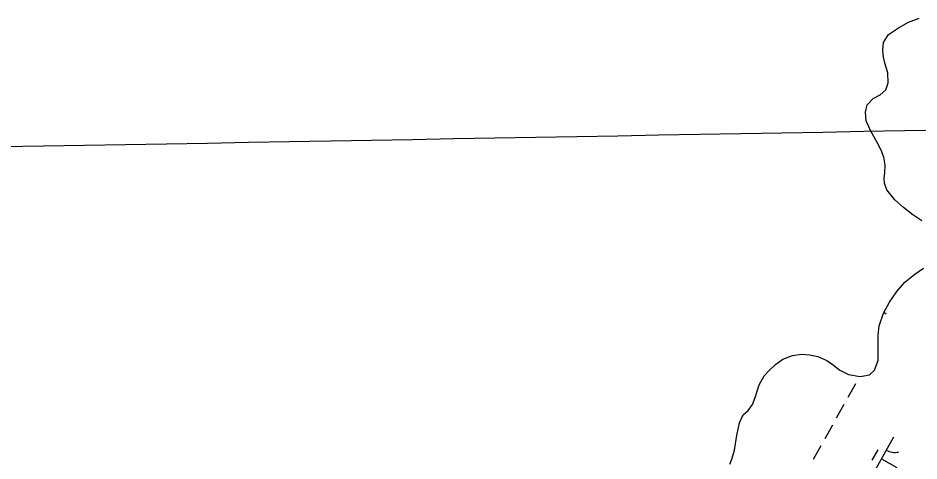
# Model space of a CAD drawing. Extents: x 3923531 to 3943530, y 207391 to 229799.
# Drawn here: x 3932574 to 3933488, y 211567 to 212016 of the extents above; entities that cross this region are included whole.
import ezdxf

# ---------------------------------------------------------------- set-up
doc = ezdxf.new("R2010")
doc.units = 0
for name, color, linetype in [('V-GRID-MAJR', 7, 'Continuous'), ('V-TOPO-SHOR', 7, 'Continuous'), ('V-WETL-SWMP', 7, 'Continuous')]:
    doc.layers.add(name, color=color, linetype=linetype)

msp = doc.modelspace()

# ---------------------------------------------------------------- linework, layer by layer
at = {"layer": 'V-GRID-MAJR'}
msp.add_spline([(3927752.53, 211800.17), (3930436.78, 211847.72), (3935760.83, 211942.59), (3936382.68, 211953.73)], degree=3, dxfattribs=at)
at = {"layer": 'V-TOPO-SHOR'}
for points in [[(3933490.69, 211810.28), (3933481.3, 211816.35), (3933471.77, 211823.73), (3933462.98, 211831.54), (3933454.94, 211841.67), (3933452.55, 211848.54), (3933452.45, 211853.2), (3933452.95, 211859.16), (3933453.18, 211866.58), (3933451.96, 211874.74), (3933449.27, 211881.76), (3933445.14, 211889.66), (3933438.29, 211901.96), (3933434.17, 211911.47), (3933433.25, 211920.5), (3933435.23, 211927.9), (3933441.12, 211934.1), (3933448.29, 211938.09), (3933453.88, 211943.13), (3933456.43, 211950.23), (3933455.96, 211960.28), (3933453.29, 211969.04), (3933451.62, 211976.19), (3933450.83, 211983.18), (3933451.78, 211991.03), (3933456.82, 211999.13), (3933466.94, 212006), (3933476.9, 212011.57), (3933487.86, 212015.82)], [(3933473.44, 211747.89), (3933483.32, 211756.17), (3933492.32, 211762.2)], [(3933295.83, 211563.61), (3933297.71, 211568.75), (3933300.61, 211577.86), (3933302.71, 211592.58), (3933305.43, 211605.35), (3933309.18, 211613.38), (3933314.39, 211618.06), (3933318.65, 211623.93), (3933321.53, 211631), (3933325.54, 211643.97), (3933330.59, 211653.06), (3933335.82, 211658.6), (3933342.23, 211664.55), (3933349.5, 211669.85), (3933359.22, 211673.72), (3933368.38, 211674.92), (3933376.55, 211674.5), (3933384.93, 211672.69), (3933394.14, 211668.71), (3933400.86, 211663.9), (3933407.47, 211658.67), (3933416.03, 211654.27), (3933428.06, 211652.42), (3933437.33, 211654.25), (3933442.66, 211658.93), (3933446.1, 211668.46), (3933446.26, 211683.1), (3933446.38, 211694.39), (3933447.35, 211703.85), (3933451.47, 211716.61), (3933457.62, 211727.83), (3933465.16, 211738.51), (3933473.44, 211747.89)]]:
    msp.add_lwpolyline(points, dxfattribs=at)
at = {"layer": 'V-WETL-SWMP'}
for p, q in [((3933451.95, 211717.49), (3933454.51, 211716.06)), ((3933423.25, 211644.99), (3933415.44, 211631.02)), ((3933411.54, 211624.04), (3933403.74, 211610.07)), ((3933399.84, 211603.08), (3933392.03, 211589.12)), ((3933461.8, 211590.89), (3933437.41, 211547.24)), ((3933388.13, 211582.13), (3933380.33, 211568.16)), ((3933445.79, 211578.07), (3933439.94, 211567.59)), ((3933449.6, 211569.07), (3933465.32, 211560.29))]:
    msp.add_line(p, q, dxfattribs=at)
for points in [[(3933490.69, 211810.28), (3933481.3, 211816.35), (3933471.77, 211823.73), (3933462.98, 211831.54), (3933454.94, 211841.67), (3933452.54, 211848.54), (3933452.45, 211853.2), (3933452.95, 211859.16), (3933453.18, 211866.58), (3933451.96, 211874.74), (3933449.27, 211881.76), (3933445.14, 211889.66), (3933438.29, 211901.96), (3933434.17, 211911.47), (3933433.25, 211920.5), (3933435.23, 211927.9), (3933441.12, 211934.1), (3933448.29, 211938.09), (3933453.88, 211943.13), (3933456.43, 211950.23), (3933455.96, 211960.28), (3933453.29, 211969.04), (3933451.62, 211976.19), (3933450.83, 211983.18), (3933451.78, 211991.03), (3933456.82, 211999.13), (3933466.94, 212006), (3933476.9, 212011.57), (3933487.86, 212015.82)], [(3933473.44, 211747.89), (3933483.32, 211756.17), (3933492.31, 211762.2)], [(3933295.82, 211563.61), (3933297.71, 211568.75), (3933300.61, 211577.86), (3933302.71, 211592.58), (3933305.43, 211605.35), (3933309.18, 211613.38), (3933314.39, 211618.06), (3933318.65, 211623.93), (3933321.53, 211631), (3933325.54, 211643.97), (3933330.59, 211653.06), (3933335.82, 211658.6), (3933342.23, 211664.55), (3933349.5, 211669.85), (3933359.22, 211673.72), (3933368.38, 211674.92), (3933376.55, 211674.5), (3933384.93, 211672.69), (3933394.13, 211668.71), (3933400.86, 211663.91), (3933407.47, 211658.67), (3933416.03, 211654.27), (3933428.06, 211652.42), (3933437.33, 211654.25), (3933442.66, 211658.93), (3933446.1, 211668.46), (3933446.26, 211683.1), (3933446.38, 211694.39), (3933447.35, 211703.85), (3933451.47, 211716.61), (3933457.62, 211727.83), (3933465.16, 211738.51), (3933473.44, 211747.89)]]:
    msp.add_lwpolyline(points, dxfattribs=at)
msp.add_arc((3933463.28, 211593.07), 17.62, 240.03808, 281.58174, dxfattribs=at)

doc.saveas('drawing.dxf')
